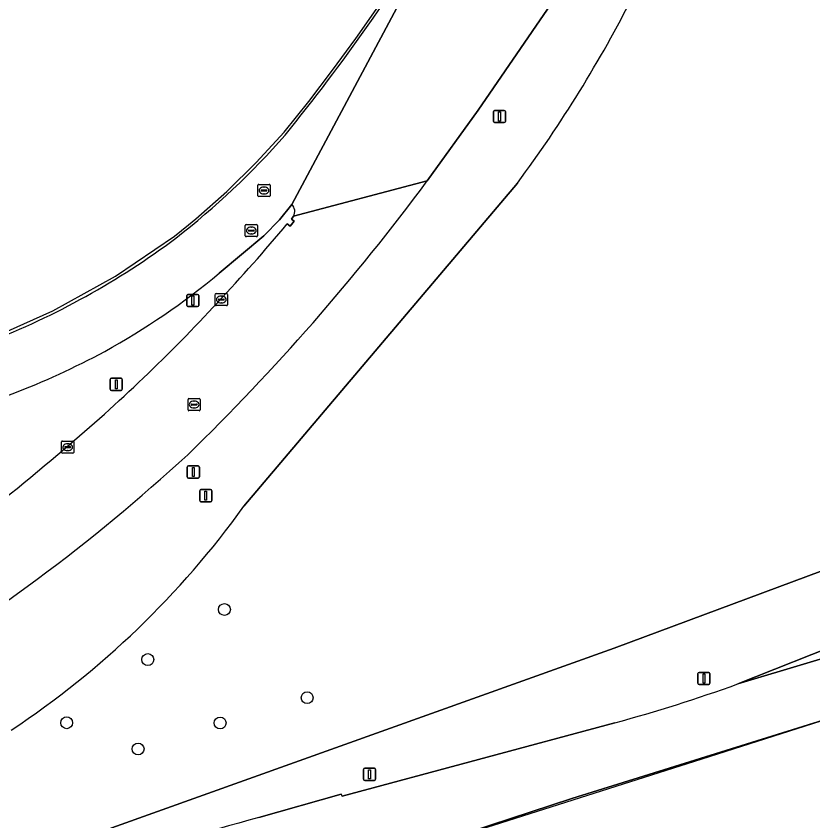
# Model space of a CAD drawing. Extents: x 155018 to 156648, y 383979 to 385733.
# Drawn here: x 155861.9 to 155927.3, y 384226.6 to 384292.6 of the extents above; entities that cross this region are included whole.
import ezdxf

# ---------------------------------------------------------------- set-up
doc = ezdxf.new("R2010")
doc.units = 0
for name, color, linetype in [('IMGEO_Berm_groen', 7, 'Continuous'), ('IMGEO_Boom', 7, 'Continuous'), ('IMGEO_Erf', 7, 'Continuous'), ('IMGEO_Groenvoorziening', 7, 'Continuous'), ('IMGEO_Kolk', 7, 'Continuous'), ('IMGEO_Lichtmast', 7, 'Continuous'), ('IMGEO_Lijnafwatering', 7, 'Continuous'), ('IMGEO_Loofbos', 7, 'Continuous'), ('IMGEO_Rijbaan_lokaal_gesloten', 7, 'Continuous'), ('IMGEO_Rijbaan_regionaal_gesloten', 7, 'Continuous'), ('IMGEO_Rioolput', 7, 'Continuous'), ('IMGEO_Verkeersbordpaal', 7, 'Continuous')]:
    doc.layers.add(name, color=color, linetype=linetype)

msp = doc.modelspace()

# ---------------------------------------------------------------- linework, layer by layer
at = {"layer": 'IMGEO_Berm_groen'}
for points in [[(155907.725, 384296.438), (155899.819, 384284.911), (155895.65, 384279.098)], [(155880.609, 384252.413), (155903.046, 384278.92)], [(155964.654, 384260.752), (155910.963, 384240.78), (155869.79, 384226.043), (155854.814, 384220.045), (155838.88, 384213.664), (155817.993, 384203.114), (155797.794, 384190.44), (155774.329, 384174.729), (155772.78, 384174.578), (155771.149, 384174.418)], [(155921.105, 384237.846), (155936.279, 384243.863), (155948.993, 384249.416), (155948.939, 384249.58), (155952.809, 384251.584), (155952.689, 384251.824)], [(155881.839, 384226.89), (155888.595, 384228.795), (155888.662, 384228.642), (155911.021, 384234.656)]]:
    msp.add_lwpolyline(points, dxfattribs=at)
for centre, radius, start, end in [((155815.809, 384343.409), 108.485, 323.52684, 333.10228), ((155747.335, 384389.062), 184.634, 314.17891, 323.44598), ((155773.683, 384367.762), 151.05, 300.47999, 312.64177), ((155821.116, 384295.176), 73.267, 303.48216, 324.29176), ((155878.091, 384356.285), 126.008, 285.14912, 289.95966), ((155936.01, 384028.767), 205.395, 105.29209, 112.9402)]:
    msp.add_arc(centre, radius, start, end, dxfattribs=at)
at = {"layer": 'IMGEO_Boom'}
for centre in [(155879.014, 384243.951), (155872.732, 384239.84), (155885.801, 384236.718), (155866.08, 384234.662), (155878.665, 384234.643), (155871.936, 384232.51)]:
    msp.add_circle(centre, 0.489, dxfattribs=at)
at = {"layer": 'IMGEO_Erf'}
msp.add_lwpolyline([(155979.102, 384247.515), (155974.296, 384246.671), (155972.226, 384246.351), (155971.832, 384246.26), (155961.415, 384243.864), (155928.557, 384234.999), (155907.497, 384228.444), (155890.674, 384222.939), (155861.079, 384211.819)], dxfattribs=at)
for centre, radius, start, end in [((155748.447, 384392.249), 174.184, 321.09205, 328.5397), ((155834.565, 384326.329), 65.828, 307.93929, 318.66113), ((155835.992, 384326.647), 65.215, 291.29754, 306.77872)]:
    msp.add_arc(centre, radius, start, end, dxfattribs=at)
at = {"layer": 'IMGEO_Groenvoorziening'}
for points in [[(155884.542, 384277.175), (155883.543, 384275.906), (155882.243, 384274.585), (155878.588, 384271.538)], [(155884.165, 384275.582), (155884.4, 384275.403), (155884.726, 384275.788), (155884.525, 384275.961), (155884.692, 384276.2)]]:
    msp.add_lwpolyline(points, dxfattribs=at)
for centre, radius, start, end in [((155883.954, 384276.586), 0.832, 332.40964, 45.08269), ((155771.469, 384369.589), 146.757, 316.80658, 320.16634), ((155840.119, 384317.723), 60.108, 298.93184, 309.7921), ((155775.338, 384364.437), 140.415, 310.16279, 317.25863), ((155837.239, 384324.624), 67.545, 284.0594, 298.23768), ((155709.195, 384440.561), 241.254, 307.76122, 310.50727)]:
    msp.add_arc(centre, radius, start, end, dxfattribs=at)
at = {"layer": 'IMGEO_Kolk'}
for p, q in [((155878.263, 384268.948), (155878.263, 384269.8)), ((155878.338, 384269.874), (155879.19, 384269.874)), ((155878.751, 384269.654), (155878.776, 384269.654)), ((155879.264, 384269.8), (155879.264, 384268.948)), ((155879.19, 384268.874), (155878.338, 384268.874)), ((155878.522, 384269.368), (155878.522, 384269.38)), ((155878.96, 384269.331), (155878.562, 384269.331)), ((155878.565, 384269.417), (155878.963, 384269.417)), ((155878.774, 384269.094), (155878.749, 384269.094)), ((155879.006, 384269.38), (155879.006, 384269.368)), ((155865.666, 384256.84), (155865.666, 384257.692)), ((155865.741, 384257.766), (155866.593, 384257.766)), ((155866.667, 384257.692), (155866.667, 384256.84)), ((155865.925, 384257.26), (155865.925, 384257.272)), ((155866.363, 384257.223), (155865.965, 384257.223)), ((155865.968, 384257.309), (155866.366, 384257.309)), ((155866.177, 384256.986), (155866.152, 384256.986)), ((155866.154, 384257.546), (155866.179, 384257.546)), ((155866.409, 384257.272), (155866.409, 384257.26)), ((155866.593, 384256.766), (155865.741, 384256.766))]:
    msp.add_line(p, q, dxfattribs=at)
for points in [[(155878.263, 384268.948), (155878.263, 384269.8)], [(155878.338, 384269.874), (155879.19, 384269.874)], [(155879.264, 384269.8), (155879.264, 384268.948)], [(155879.19, 384268.874), (155878.338, 384268.874)], [(155865.666, 384256.84), (155865.666, 384257.692)], [(155865.741, 384257.766), (155866.593, 384257.766)], [(155866.667, 384257.692), (155866.667, 384256.84)], [(155866.593, 384256.766), (155865.741, 384256.766)]]:
    msp.add_lwpolyline(points, dxfattribs=at)
for centre, radius, start, end in [((155878.34, 384269.798), 0.0765, 91.55205, 178.44795), ((155878.34, 384269.798), 0.0765, 91.55205, 178.44795), ((155879.188, 384269.798), 0.0765, 1.55205, 88.44795), ((155879.188, 384269.798), 0.0765, 1.55205, 88.44795), ((155878.34, 384268.95), 0.0765, 181.55205, 268.44795), ((155878.34, 384268.95), 0.0765, 181.55205, 268.44795), ((155878.562, 384269.377), 0.0403, 85.87752, 175.75265), ((155878.559, 384269.367), 0.0366, 178.93798, 274.71019), ((155878.963, 384269.374), 0.043, 264.86636, 352.45326), ((155878.967, 384269.379), 0.0386, 1.73085, 96.63898), ((155879.188, 384268.95), 0.0765, 271.55205, 358.44795), ((155879.188, 384268.95), 0.0765, 271.55205, 358.44795), ((155865.743, 384257.69), 0.0765, 91.55205, 178.44795), ((155865.743, 384257.69), 0.0765, 91.55205, 178.44795), ((155866.591, 384257.69), 0.0765, 1.55205, 88.44795), ((155866.591, 384257.69), 0.0765, 1.55205, 88.44795), ((155865.965, 384257.269), 0.0403, 85.87752, 175.75265), ((155865.962, 384257.259), 0.0366, 178.93798, 274.71019), ((155866.366, 384257.266), 0.043, 264.86636, 352.45326), ((155866.37, 384257.271), 0.0386, 1.73085, 96.63898), ((155865.743, 384256.842), 0.0765, 181.55205, 268.44795), ((155865.743, 384256.842), 0.0765, 181.55205, 268.44795), ((155866.591, 384256.842), 0.0765, 271.55205, 358.44795), ((155866.591, 384256.842), 0.0765, 271.55205, 358.44795)]:
    msp.add_arc(centre, radius, start, end, dxfattribs=at)
for centre, major_axis, ratio, start_param, end_param in [((155878.75, 384269.374), (-0.387, 0.002), 0.722429, 4.712389, 7.853982), ((155878.775, 384269.374), (-0.39, 0.002), 0.717154, 1.570796, 4.712389), ((155866.153, 384257.266), (-0.387, 0.002), 0.722429, 4.712389, 7.853982), ((155866.178, 384257.266), (-0.39, 0.002), 0.717154, 1.570796, 4.712389)]:
    msp.add_ellipse(centre, major_axis=major_axis, ratio=ratio, start_param=start_param, end_param=end_param, dxfattribs=at)
at = {"layer": 'IMGEO_Lichtmast'}
for p, q in [((155901.073, 384283.984), (155901.073, 384284.784)), ((155901.073, 384284.784), (155901.073, 384283.984)), ((155901.173, 384284.884), (155901.963, 384284.884)), ((155901.963, 384284.884), (155901.173, 384284.884)), ((155902.063, 384284.784), (155902.063, 384283.984)), ((155902.063, 384283.984), (155902.063, 384284.784)), ((155901.963, 384283.884), (155901.173, 384283.884)), ((155901.173, 384283.884), (155901.963, 384283.884)), ((155875.925, 384268.896), (155875.925, 384269.696)), ((155875.925, 384269.696), (155875.925, 384268.896)), ((155876.025, 384269.796), (155876.815, 384269.796)), ((155876.815, 384269.796), (155876.025, 384269.796)), ((155876.915, 384269.696), (155876.915, 384268.896)), ((155876.915, 384268.896), (155876.915, 384269.696)), ((155876.815, 384268.796), (155876.025, 384268.796)), ((155876.025, 384268.796), (155876.815, 384268.796)), ((155876.989, 384252.891), (155876.989, 384253.691)), ((155876.989, 384253.691), (155876.989, 384252.891)), ((155877.089, 384253.791), (155877.879, 384253.791)), ((155877.879, 384253.791), (155877.089, 384253.791)), ((155877.979, 384253.691), (155877.979, 384252.891)), ((155877.979, 384252.891), (155877.979, 384253.691)), ((155877.879, 384252.791), (155877.089, 384252.791)), ((155877.089, 384252.791), (155877.879, 384252.791)), ((155917.842, 384237.896), (155917.842, 384238.696)), ((155917.842, 384238.696), (155917.842, 384237.896)), ((155917.942, 384238.796), (155918.732, 384238.796)), ((155918.732, 384238.796), (155917.942, 384238.796)), ((155918.832, 384238.696), (155918.832, 384237.896)), ((155918.832, 384237.896), (155918.832, 384238.696)), ((155918.732, 384237.796), (155917.942, 384237.796)), ((155917.942, 384237.796), (155918.732, 384237.796)), ((155890.421, 384230.026), (155890.421, 384230.826)), ((155890.421, 384230.826), (155890.421, 384230.026)), ((155890.521, 384230.926), (155891.311, 384230.926)), ((155891.311, 384230.926), (155890.521, 384230.926)), ((155891.411, 384230.826), (155891.411, 384230.026)), ((155891.411, 384230.026), (155891.411, 384230.826)), ((155891.311, 384229.926), (155890.521, 384229.926)), ((155890.521, 384229.926), (155891.311, 384229.926))]:
    msp.add_line(p, q, dxfattribs=at)
for points in [[(155901.493, 384284.759), (155901.643, 384284.759), (155901.643, 384284.009), (155901.493, 384284.009), (155901.493, 384284.759)], [(155876.345, 384269.671), (155876.495, 384269.671), (155876.495, 384268.921), (155876.345, 384268.921), (155876.345, 384269.671)], [(155877.409, 384253.666), (155877.559, 384253.666), (155877.559, 384252.916), (155877.409, 384252.916), (155877.409, 384253.666)], [(155918.262, 384238.671), (155918.412, 384238.671), (155918.412, 384237.921), (155918.262, 384237.921), (155918.262, 384238.671)], [(155890.841, 384230.801), (155890.991, 384230.801), (155890.991, 384230.051), (155890.841, 384230.051), (155890.841, 384230.801)]]:
    msp.add_lwpolyline(points, dxfattribs=at)
for centre, start, end in [((155901.173, 384284.784), 90, 180), ((155901.173, 384284.784), 90, 180), ((155901.963, 384284.784), 0, 90), ((155901.963, 384284.784), 360, 90), ((155901.173, 384283.984), 180, 270), ((155901.173, 384283.984), 180, 270), ((155901.963, 384283.984), 270, 0), ((155901.963, 384283.984), 270, 0), ((155876.025, 384269.696), 90, 180), ((155876.025, 384269.696), 90, 180), ((155876.815, 384269.696), 0, 90), ((155876.815, 384269.696), 360, 90), ((155876.025, 384268.896), 180, 270), ((155876.025, 384268.896), 180, 270), ((155876.815, 384268.896), 270, 0), ((155876.815, 384268.896), 270, 0), ((155877.089, 384253.691), 90, 180), ((155877.089, 384253.691), 90, 180), ((155877.879, 384253.691), 0, 90), ((155877.879, 384253.691), 360, 90), ((155877.089, 384252.891), 180, 270), ((155877.089, 384252.891), 180, 270), ((155877.879, 384252.891), 270, 0), ((155877.879, 384252.891), 270, 0), ((155917.942, 384238.696), 90, 180), ((155917.942, 384238.696), 90, 180), ((155918.732, 384238.696), 0, 90), ((155918.732, 384238.696), 360, 90), ((155917.942, 384237.896), 180, 270), ((155917.942, 384237.896), 180, 270), ((155918.732, 384237.896), 270, 0), ((155918.732, 384237.896), 270, 0), ((155890.521, 384230.826), 90, 180), ((155890.521, 384230.826), 90, 180), ((155891.311, 384230.826), 0, 90), ((155891.311, 384230.826), 360, 90), ((155890.521, 384230.026), 180, 270), ((155890.521, 384230.026), 180, 270), ((155891.311, 384230.026), 270, 0), ((155891.311, 384230.026), 270, 0)]:
    msp.add_arc(centre, 0.1, start, end, dxfattribs=at)
at = {"layer": 'IMGEO_Lijnafwatering'}
for points in [[(155889.79, 384290.789), (155892.235, 384294.285), (155894.592, 384297.84), (155896.861, 384301.453), (155897.601, 384302.549), (155898.336, 384303.648), (155899.067, 384304.75), (155899.632, 384305.609), (155900.194, 384306.47), (155900.754, 384307.332)], [(155876.659, 384275.986), (155879.201, 384278.231), (155881.625, 384280.601), (155883.927, 384283.09), (155885.929, 384285.619), (155887.884, 384288.186), (155889.79, 384290.789)], [(155859.568, 384266.058), (155859.581, 384266.063), (155859.593, 384266.067), (155859.606, 384266.072), (155864.958, 384268.44), (155870.075, 384271.281), (155874.915, 384274.571), (155875.502, 384275.036), (155876.083, 384275.508), (155876.659, 384275.986)], [(155937.099, 384237.321), (155929.208, 384235.198), (155918.156, 384231.682)], [(155918.156, 384231.682), (155899.318, 384225.689)]]:
    msp.add_lwpolyline(points, dxfattribs=at)
at = {"layer": 'IMGEO_Loofbos'}
for points in [[(155903.046, 384278.92), (155880.609, 384252.413)], [(155774.329, 384174.729), (155797.794, 384190.44), (155817.993, 384203.114), (155838.88, 384213.664), (155854.814, 384220.045), (155869.79, 384226.043), (155910.963, 384240.78), (155964.654, 384260.752)]]:
    msp.add_lwpolyline(points, dxfattribs=at)
for centre, radius, start, end in [((155815.809, 384343.409), 108.485, 323.52684, 333.10228), ((155821.116, 384295.176), 73.267, 303.48216, 324.29176)]:
    msp.add_arc(centre, radius, start, end, dxfattribs=at)
at = {"layer": 'IMGEO_Rijbaan_lokaal_gesloten'}
msp.add_lwpolyline([(155878.588, 384271.538), (155882.243, 384274.585), (155883.543, 384275.906), (155884.542, 384277.175), (155898.935, 384304.188), (155897.027, 384301.341)], dxfattribs=at)
for centre, radius, start, end in [((155748.447, 384392.249), 174.184, 321.09205, 328.5397), ((155834.565, 384326.329), 65.828, 307.93929, 318.66113), ((155835.992, 384326.647), 65.215, 291.29754, 306.77872), ((155840.119, 384317.723), 60.108, 298.93184, 309.7921), ((155837.239, 384324.624), 67.545, 284.0594, 298.23768)]:
    msp.add_arc(centre, radius, start, end, dxfattribs=at)
at = {"layer": 'IMGEO_Rijbaan_regionaal_gesloten'}
for points in [[(155898.935, 384304.188), (155884.542, 384277.175)], [(155884.692, 384276.2), (155895.65, 384279.098), (155899.819, 384284.911), (155907.725, 384296.438)], [(155895.65, 384279.098), (155884.692, 384276.2), (155884.525, 384275.961), (155884.726, 384275.788), (155884.4, 384275.403), (155884.165, 384275.582)], [(155995.63, 384253.414), (155995.504, 384254.645), (156000, 384261.102), (155984.749, 384256.73), (155972.063, 384252.919), (155966.652, 384251.427), (155963.443, 384250.542), (155921.105, 384237.846)], [(155855.953, 384217.918), (155861.079, 384211.819), (155890.674, 384222.939), (155907.497, 384228.444), (155928.557, 384234.999), (155961.415, 384243.864), (155971.832, 384246.26), (155972.226, 384246.351), (155974.296, 384246.671), (155995.63, 384253.414)], [(155952.689, 384251.824), (155952.809, 384251.584), (155948.939, 384249.58), (155948.993, 384249.416), (155936.279, 384243.863), (155921.105, 384237.846), (155963.443, 384250.542), (155963.348, 384250.736), (155965.474, 384252.308)], [(155911.021, 384234.656), (155888.662, 384228.642), (155888.595, 384228.795), (155881.839, 384226.89)]]:
    msp.add_lwpolyline(points, dxfattribs=at)
for centre, radius, start, end in [((155747.335, 384389.062), 184.634, 314.17891, 323.44598), ((155883.954, 384276.586), 0.832, 332.40964, 45.08269), ((155771.469, 384369.589), 146.757, 316.80658, 320.16634), ((155775.338, 384364.437), 140.415, 310.16279, 317.25863), ((155709.195, 384440.561), 241.254, 307.76122, 310.50727), ((155773.683, 384367.762), 151.05, 300.47999, 312.64177), ((155878.091, 384356.285), 126.008, 285.14912, 289.95966), ((155936.01, 384028.767), 205.395, 105.29209, 112.9402)]:
    msp.add_arc(centre, radius, start, end, dxfattribs=at)
at = {"layer": 'IMGEO_Rioolput'}
for p, q in [((155881.761, 384277.892), (155881.761, 384278.744)), ((155881.836, 384278.818), (155882.688, 384278.818)), ((155882.762, 384278.744), (155882.762, 384277.892)), ((155882.02, 384278.312), (155882.02, 384278.324)), ((155882.458, 384278.275), (155882.06, 384278.275)), ((155882.063, 384278.361), (155882.461, 384278.361)), ((155882.272, 384278.038), (155882.247, 384278.038)), ((155882.249, 384278.598), (155882.274, 384278.598)), ((155882.504, 384278.324), (155882.504, 384278.312)), ((155882.688, 384277.818), (155881.836, 384277.818)), ((155880.721, 384274.604), (155880.721, 384275.456)), ((155880.796, 384275.53), (155881.648, 384275.53)), ((155881.722, 384275.456), (155881.722, 384274.604)), ((155880.98, 384275.024), (155880.98, 384275.036)), ((155881.418, 384274.987), (155881.02, 384274.987)), ((155881.023, 384275.073), (155881.421, 384275.073)), ((155881.232, 384274.75), (155881.207, 384274.75)), ((155881.209, 384275.31), (155881.234, 384275.31)), ((155881.464, 384275.036), (155881.464, 384275.024)), ((155881.648, 384274.53), (155880.796, 384274.53)), ((155876.031, 384260.333), (155876.031, 384261.185)), ((155876.106, 384261.259), (155876.958, 384261.259)), ((155876.519, 384261.039), (155876.544, 384261.039)), ((155877.032, 384261.185), (155877.032, 384260.333)), ((155876.958, 384260.259), (155876.106, 384260.259)), ((155876.29, 384260.753), (155876.29, 384260.765)), ((155876.728, 384260.716), (155876.33, 384260.716)), ((155876.333, 384260.802), (155876.731, 384260.802)), ((155876.542, 384260.479), (155876.517, 384260.479)), ((155876.774, 384260.765), (155876.774, 384260.753))]:
    msp.add_line(p, q, dxfattribs=at)
for points in [[(155881.761, 384277.892), (155881.761, 384278.744)], [(155881.836, 384278.818), (155882.688, 384278.818)], [(155882.762, 384278.744), (155882.762, 384277.892)], [(155882.688, 384277.818), (155881.836, 384277.818)], [(155880.721, 384274.604), (155880.721, 384275.456)], [(155880.796, 384275.53), (155881.648, 384275.53)], [(155881.722, 384275.456), (155881.722, 384274.604)], [(155881.648, 384274.53), (155880.796, 384274.53)], [(155876.031, 384260.333), (155876.031, 384261.185)], [(155876.106, 384261.259), (155876.958, 384261.259)], [(155877.032, 384261.185), (155877.032, 384260.333)], [(155876.958, 384260.259), (155876.106, 384260.259)]]:
    msp.add_lwpolyline(points, dxfattribs=at)
for centre, radius, start, end in [((155881.838, 384278.742), 0.0765, 91.55205, 178.44795), ((155881.838, 384278.742), 0.0765, 91.55205, 178.44795), ((155882.686, 384278.742), 0.0765, 1.55205, 88.44795), ((155882.686, 384278.742), 0.0765, 1.55205, 88.44795), ((155882.06, 384278.321), 0.0403, 85.87752, 175.75265), ((155882.057, 384278.311), 0.0366, 178.93798, 274.71019), ((155882.461, 384278.318), 0.043, 264.86636, 352.45326), ((155882.465, 384278.323), 0.0386, 1.73085, 96.63898), ((155881.838, 384277.894), 0.0765, 181.55205, 268.44795), ((155881.838, 384277.894), 0.0765, 181.55205, 268.44795), ((155882.686, 384277.894), 0.0765, 271.55205, 358.44795), ((155882.686, 384277.894), 0.0765, 271.55205, 358.44795), ((155880.798, 384275.454), 0.0765, 91.55205, 178.44795), ((155880.798, 384275.454), 0.0765, 91.55205, 178.44795), ((155881.646, 384275.454), 0.0765, 1.55205, 88.44795), ((155881.646, 384275.454), 0.0765, 1.55205, 88.44795), ((155881.02, 384275.033), 0.0403, 85.87752, 175.75265), ((155881.017, 384275.023), 0.0366, 178.93798, 274.71019), ((155881.421, 384275.03), 0.043, 264.86636, 352.45326), ((155881.425, 384275.035), 0.0386, 1.73085, 96.63898), ((155880.798, 384274.606), 0.0765, 181.55205, 268.44795), ((155880.798, 384274.606), 0.0765, 181.55205, 268.44795), ((155881.646, 384274.606), 0.0765, 271.55205, 358.44795), ((155881.646, 384274.606), 0.0765, 271.55205, 358.44795), ((155876.108, 384261.183), 0.0765, 91.55205, 178.44795), ((155876.108, 384261.183), 0.0765, 91.55205, 178.44795), ((155876.956, 384261.183), 0.0765, 1.55205, 88.44795), ((155876.956, 384261.183), 0.0765, 1.55205, 88.44795), ((155876.108, 384260.335), 0.0765, 181.55205, 268.44795), ((155876.108, 384260.335), 0.0765, 181.55205, 268.44795), ((155876.33, 384260.762), 0.0403, 85.87752, 175.75265), ((155876.327, 384260.752), 0.0366, 178.93798, 274.71019), ((155876.731, 384260.759), 0.043, 264.86636, 352.45326), ((155876.735, 384260.764), 0.0386, 1.73085, 96.63898), ((155876.956, 384260.335), 0.0765, 271.55205, 358.44795), ((155876.956, 384260.335), 0.0765, 271.55205, 358.44795)]:
    msp.add_arc(centre, radius, start, end, dxfattribs=at)
for centre, major_axis, ratio, start_param, end_param in [((155882.248, 384278.318), (-0.387, 0.002), 0.722429, 4.712389, 7.853982), ((155882.273, 384278.318), (-0.39, 0.002), 0.717154, 1.570796, 4.712389), ((155881.208, 384275.03), (-0.387, 0.002), 0.722429, 4.712389, 7.853982), ((155881.233, 384275.03), (-0.39, 0.002), 0.717154, 1.570796, 4.712389), ((155876.518, 384260.759), (-0.387, 0.002), 0.722429, 4.712389, 7.853982), ((155876.543, 384260.759), (-0.39, 0.002), 0.717154, 1.570796, 4.712389)]:
    msp.add_ellipse(centre, major_axis=major_axis, ratio=ratio, start_param=start_param, end_param=end_param, dxfattribs=at)
at = {"layer": 'IMGEO_Verkeersbordpaal'}
for p, q in [((155869.754, 384262.917), (155870.544, 384262.917)), ((155870.544, 384262.917), (155869.754, 384262.917)), ((155869.654, 384262.017), (155869.654, 384262.817)), ((155869.654, 384262.817), (155869.654, 384262.017)), ((155870.644, 384262.817), (155870.644, 384262.017)), ((155870.644, 384262.017), (155870.644, 384262.817)), ((155870.544, 384261.917), (155869.754, 384261.917)), ((155869.754, 384261.917), (155870.544, 384261.917)), ((155875.969, 384254.827), (155875.969, 384255.627)), ((155875.969, 384255.627), (155875.969, 384254.827)), ((155876.069, 384255.727), (155876.859, 384255.727)), ((155876.859, 384255.727), (155876.069, 384255.727)), ((155876.959, 384255.627), (155876.959, 384254.827)), ((155876.959, 384254.827), (155876.959, 384255.627)), ((155876.859, 384254.727), (155876.069, 384254.727)), ((155876.069, 384254.727), (155876.859, 384254.727))]:
    msp.add_line(p, q, dxfattribs=at)
for points in [[(155870.074, 384262.792), (155870.224, 384262.792), (155870.224, 384262.042), (155870.074, 384262.042), (155870.074, 384262.792)], [(155876.389, 384255.602), (155876.539, 384255.602), (155876.539, 384254.852), (155876.389, 384254.852), (155876.389, 384255.602)]]:
    msp.add_lwpolyline(points, dxfattribs=at)
for centre, start, end in [((155869.754, 384262.817), 90, 180), ((155869.754, 384262.817), 90, 180), ((155870.544, 384262.817), 0, 90), ((155870.544, 384262.817), 360, 90), ((155869.754, 384262.017), 180, 270), ((155869.754, 384262.017), 180, 270), ((155870.544, 384262.017), 270, 0), ((155870.544, 384262.017), 270, 0), ((155876.069, 384255.627), 90, 180), ((155876.069, 384255.627), 90, 180), ((155876.859, 384255.627), 0, 90), ((155876.859, 384255.627), 360, 90), ((155876.069, 384254.827), 180, 270), ((155876.069, 384254.827), 180, 270), ((155876.859, 384254.827), 270, 0), ((155876.859, 384254.827), 270, 0)]:
    msp.add_arc(centre, 0.1, start, end, dxfattribs=at)

doc.saveas('drawing.dxf')
